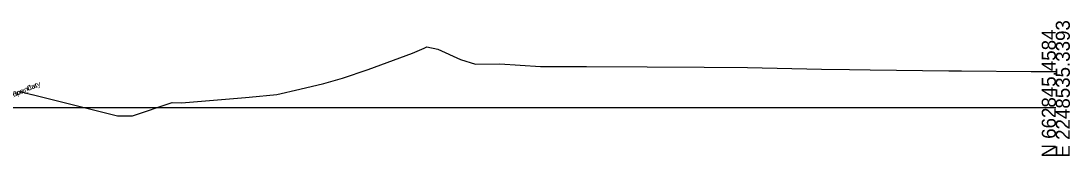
# Model space of a CAD drawing. Extents: x -26 to 2603, y -10 to 9566.
# Drawn here: x 393.2 to 602.8, y 7990.3 to 8017.3 of the extents above; entities that cross this region are included whole.
import ezdxf

# ---------------------------------------------------------------- set-up
doc = ezdxf.new("R2010")
doc.units = 0
for name, color, linetype in [('Exist Cross Section Cell', 7, 'Continuous'), ('Exist XS Ground Line', 7, 'Continuous'), ('Scratch_Level_9', 7, 'Continuous')]:
    doc.layers.add(name, color=color, linetype=linetype)

msp = doc.modelspace()

# ---------------------------------------------------------------- linework, layer by layer
at = {"layer": 'Exist Cross Section Cell'}
msp.add_line((300, 8000), (600, 8000), dxfattribs=at)
at = {"layer": 'Exist XS Ground Line'}
for p, q in [((471.43, 8010.87), (473.73, 8011.88)), ((473.73, 8011.88), (474.31, 8012.15)), ((474.31, 8012.15), (476.49, 8011.65)), ((462.55, 8007.6), (471.43, 8010.87)), ((476.49, 8011.65), (480.98, 8009.64)), ((480.98, 8009.64), (484.02, 8008.68)), ((457.4, 8005.86), (462.55, 8007.6)), ((484.02, 8008.68), (488.87, 8008.73)), ((488.87, 8008.73), (497.03, 8008.24)), ((497.03, 8008.24), (506.18, 8008.19)), ((506.18, 8008.19), (518.29, 8008.13)), ((518.29, 8008.13), (529.71, 8008.08)), ((529.71, 8008.08), (538.39, 8007.98)), ((538.39, 8007.98), (553.14, 8007.71)), ((553.14, 8007.71), (558.78, 8007.63)), ((558.78, 8007.63), (562.9, 8007.53)), ((562.9, 8007.53), (578.63, 8007.35)), ((453.67, 8004.83), (456.49, 8005.62)), ((456.49, 8005.62), (457.4, 8005.86)), ((578.63, 8007.35), (581.16, 8007.34)), ((581.16, 8007.34), (595.1, 8007.21)), ((595.1, 8007.21), (598.31, 8007.18)), ((598.31, 8007.18), (600, 8007.19)), ((444.3, 8002.6), (448.93, 8003.71)), ((448.93, 8003.71), (453.67, 8004.83)), ((395.36, 8002.64), (395.37, 8002.64)), ((395.37, 8002.64), (412.46, 7998.37)), ((425.26, 8000.96), (438.06, 8002.03)), ((438.06, 8002.03), (438.76, 8002.08)), ((438.76, 8002.08), (444.3, 8002.6)), ((415.46, 7998.37), (423.38, 8001.01)), ((423.38, 8001.01), (425.26, 8000.96)), ((412.46, 7998.37), (415.46, 7998.37))]:
    msp.add_line(p, q, dxfattribs=at)
msp.add_lwpolyline([(393, 8003.23), (395.36, 8002.64)], dxfattribs=at)

# ---------------------------------------------------------------- texts
at = {"layer": 'Exist Cross Section Cell'}
for s, p in [('E 2248535.3393', (602.8, 7990)), ('N 662845.4584', (600, 7990))]:
    msp.add_text(s, height=2.8, rotation=90, dxfattribs=at).set_placement(p)
at = {"layer": 'Scratch_Level_9'}
for s, p in [('Exterior Boundary', (386.97, 8000.14)), ('RT_Slope_Cut', (388.16, 8000.63))]:
    msp.add_text(s, height=1, rotation=22.5575, dxfattribs=at).set_placement(p)

doc.saveas('drawing.dxf')
